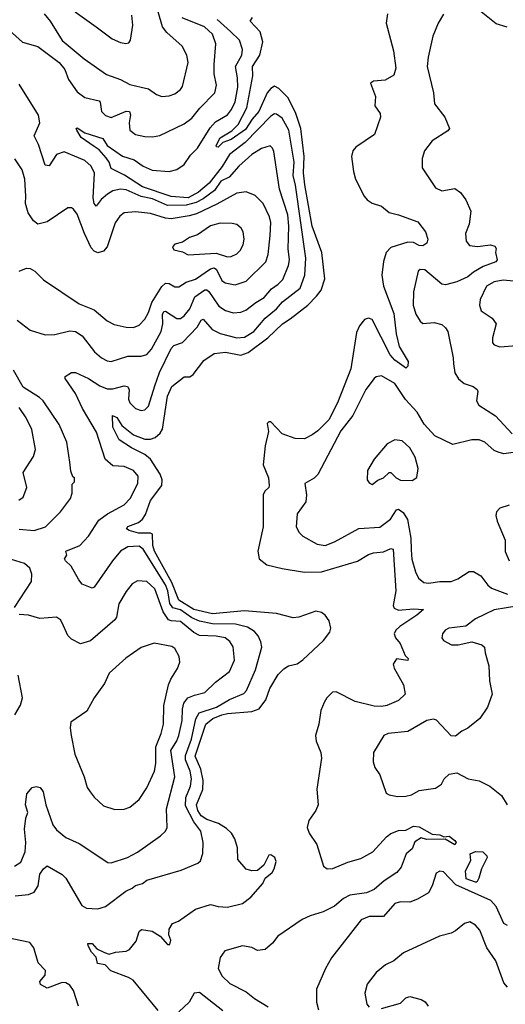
# Model space of a CAD drawing. Extents: x 2143765 to 2212931, y 878955 to 1017455.
# Tile 269 of 309: x 2155439 to 2158024, y 993774 to 999014. Entities that reach past the tile are written whole.
import ezdxf

# ---------------------------------------------------------------- set-up
doc = ezdxf.new("R2010")
doc.units = 0

msp = doc.modelspace()

# ---------------------------------------------------------------- linework, layer by layer
at = {"layer": '0CON20XD'}
for points in [[(2155568.5, 999045), (2155601.5, 999005), (2155665, 998902.7), (2155781.1, 998805), (2155901.3, 998721.3), (2155975, 998694.6), (2156025, 998668.2), (2156085, 998655.3), (2156124.8, 998644.8), (2156166, 998616), (2156195, 998605.6), (2156235, 998608.9), (2156265, 998619.4), (2156295, 998642.9), (2156305, 998658.8), (2156336.2, 998785), (2156327.9, 998825), (2156303.3, 998873.3), (2156222.5, 998945), (2156198.5, 998975), (2156176.6, 999055)], [(2155734.7, 999054.7), (2155846.1, 998976.1), (2155931.7, 998911.7), (2155975, 998891.4), (2156003.9, 998886.1), (2156019.2, 998890.8), (2156028.8, 998905), (2156040.6, 998985), (2156035, 999037.5)], [(2157397.1, 999045), (2157389.5, 998995), (2157427.7, 998847.7), (2157440.8, 998755), (2157431.1, 998718.9), (2157385, 998691.1), (2157322.9, 998687.1), (2157306.7, 998675), (2157332, 998605), (2157328.8, 998555), (2157356.7, 998515), (2157359.2, 998495), (2157327.4, 998402.6), (2157228.6, 998335), (2157211.5, 998315), (2157205.5, 998285), (2157215.5, 998205), (2157225.5, 998165.5), (2157272.2, 998075), (2157288.6, 998055), (2157315, 998036.7), (2157365, 998020.8), (2157405, 997987.1), (2157455, 997975.4), (2157557.6, 997937.6), (2157599.2, 997885), (2157610.8, 997845), (2157605.3, 997824.7), (2157585, 997809.5), (2157565, 997811.2), (2157535, 997828.5), (2157505, 997828.9), (2157415, 997801.1), (2157388.9, 997775), (2157375, 997726.7), (2157366.6, 997655), (2157376, 997595), (2157429.4, 997449.4), (2157442.6, 997342.6), (2157458.5, 997275), (2157506, 997195), (2157505, 997170), (2157495, 997160), (2157485, 997166.2), (2157435, 997202.3), (2157410.7, 997230.7), (2157315, 997418.5), (2157295, 997425.4), (2157275, 997417.8), (2157247.8, 997385), (2157231.5, 997348.5), (2157201.4, 997155), (2157130.3, 996975), (2157083.4, 996885), (2157025, 996825.3), (2156995, 996804), (2156955, 996783.3), (2156905, 996784.2), (2156835, 996810), (2156775, 996873.3), (2156765, 996874.4), (2156755.4, 996864.6), (2156762.8, 996822.8), (2156745, 996746), (2156735.3, 996645), (2156762.5, 996575), (2156766.9, 996535), (2156765.3, 996524.7), (2156744.4, 996505), (2156735.5, 996485), (2156734.2, 996314.2), (2156705.6, 996185), (2156713.1, 996145), (2156753.7, 996113.7), (2156835, 996094.2), (2156955, 996073.1), (2157045.3, 996075.3), (2157237.5, 996132.5), (2157295, 996167.9), (2157322.4, 996177.6), (2157375, 996182.7), (2157415, 996200.4), (2157426.2, 996196.2), (2157440.2, 995975), (2157426.1, 995896.1), (2157431.6, 995881.6), (2157455, 995871.2), (2157535, 995879.5), (2157587.5, 995875), (2157552.9, 995845), (2157461.8, 995785), (2157440.6, 995765), (2157431.4, 995745), (2157438.5, 995725), (2157463.9, 995693.9), (2157491.1, 995631.1), (2157506.7, 995615), (2157505, 995604.2), (2157445, 995612.5), (2157426.7, 995585), (2157432.3, 995562.3), (2157481.2, 995475), (2157490, 995425), (2157455, 995391.4), (2157393.3, 995365), (2157365, 995359.1), (2157325, 995361.2), (2157225, 995386.5), (2157123.6, 995436.4), (2157104.2, 995435.8), (2157072.9, 995405), (2157058.8, 995381.2), (2157042.2, 995337.8), (2157031.1, 995265), (2157013.9, 995205), (2157017.7, 995175), (2157041.8, 995115), (2157045.6, 995084.4), (2157020.9, 994919.1), (2157027.8, 994835), (2157014.3, 994805), (2156977.5, 994752.5), (2156968.6, 994715), (2156980, 994685), (2157020.9, 994625), (2157055, 994510), (2157075, 994495.8), (2157105, 994497.1), (2157185, 994531.4), (2157255, 994550.8), (2157318, 994585), (2157390.9, 994665), (2157415, 994683.7), (2157455, 994698.5), (2157495, 994700.6), (2157535, 994721.8), (2157565, 994719.6), (2157635, 994679.6), (2157675, 994676.8), (2157696.2, 994666.2), (2157725, 994668.5), (2157755, 994646.2), (2157761.9, 994635), (2157755, 994623.5), (2157703.1, 994653.1), (2157605, 994651.9), (2157575, 994660), (2157541.7, 994638.3), (2157527.6, 994602.4), (2157495.6, 994574.4), (2157470, 994505), (2157445.7, 994475), (2157379.2, 994430.8), (2157325, 994384.6), (2157285, 994368.4), (2157195.3, 994354.7), (2157162.3, 994337.7), (2157115, 994297.1), (2157053.7, 994266.3), (2156985, 994245.8), (2156942.5, 994225), (2156812.7, 994137.3), (2156785, 994100), (2156745, 994066.2), (2156705, 994061.2), (2156675, 994076.2), (2156625, 994085.7), (2156531.2, 994058.8), (2156505.9, 994024.1), (2156496, 993965), (2156517.1, 993925), (2156556.7, 993885), (2156645, 993840), (2156689.1, 993805), (2156761.1, 993761.1)], [(2158034, 998974), (2157975, 998992.2), (2157895.9, 999055.9)], [(2155345, 998990.8), (2155453.5, 998893.5), (2155535, 998871.1), (2155648.2, 998785), (2155679.1, 998749.1), (2155698.7, 998695), (2155745, 998629.6), (2155785, 998599.6), (2155861.5, 998581.5), (2155867.8, 998575), (2155874.5, 998525), (2155895, 998504.5), (2155925, 998492.9), (2156005, 998527.3), (2156022.5, 998525), (2156027.8, 998507.8), (2156021.6, 998465), (2156025.5, 998425.5), (2156055, 998403.3), (2156105, 998391.5), (2156145, 998389.5), (2156185, 998396.7), (2156315, 998460), (2156355, 998490), (2156397.3, 998542.7), (2156478.2, 998625), (2156485.4, 998665), (2156473.2, 998725), (2156474.1, 998775), (2156482.5, 998885), (2156465, 998936.7), (2156422.2, 998975), (2156302.9, 999022.9)], [(2155415, 994351.8), (2155485, 994359.1), (2155515, 994370.8), (2155537.5, 994405), (2155545, 994466.7), (2155565, 994496), (2155585, 994510.8), (2155663.8, 994465), (2155685, 994446), (2155769.8, 994299.8), (2155795, 994285.6), (2155855, 994281.9), (2155895, 994294.4), (2156003.5, 994376.5), (2156037.7, 994392.3), (2156055, 994407.5), (2156092.2, 994417.8), (2156115, 994435.4), (2156298.6, 994488.6), (2156386.7, 994525), (2156401.7, 994538.3), (2156413.1, 994576.9), (2156415.4, 994634.6), (2156402.7, 994695), (2156364.7, 994744.7), (2156320.4, 994830.4), (2156322.5, 994875), (2156347, 994935), (2156353.4, 994975), (2156346, 995015), (2156321.6, 995075), (2156321.9, 995098.1), (2156353, 995185), (2156376.9, 995293.1), (2156393.3, 995325), (2156485.4, 995355), (2156555, 995397.1), (2156632.1, 995427.9), (2156645.7, 995444.3), (2156693.6, 995555), (2156727.1, 995675), (2156722.9, 995702.9), (2156708.9, 995735), (2156688.3, 995758.3), (2156650.4, 995780.4), (2156587.7, 995797.7), (2156465, 995798.6), (2156395, 995812.3), (2156355, 995831.7), (2156295, 995873.4), (2156253.2, 995883.2), (2156237.6, 995907.6), (2156226.4, 995975), (2156215, 996005.7), (2156095, 996196.1), (2156075, 996212.3), (2156015, 996209.3), (2155975.4, 996185), (2155933.3, 996135), (2155835, 995994.2), (2155825, 995988), (2155770.7, 996010.7), (2155752.6, 996032.6), (2155713.3, 996105), (2155682.5, 996135), (2155677.5, 996145), (2155690, 996165), (2155683.3, 996185), (2155758.9, 996215), (2155805.2, 996264.8), (2155860.3, 996349.7), (2155906.5, 996383.5), (2155995, 996431.8), (2156026.9, 996465), (2156067.7, 996545), (2156068.8, 996585), (2156045, 996615.4), (2155995, 996636.1), (2155935, 996640.4), (2155893.2, 996675), (2155848.2, 996818.2), (2155772.1, 996945), (2155736.4, 997025), (2155680, 997105), (2155680.5, 997115), (2155713.9, 997136.1), (2155735, 997135.5), (2155805, 997104), (2155865, 997064.8), (2155905, 997049.3), (2155935, 997050.2), (2155994.6, 997064.6), (2156012, 997062), (2156021.2, 997045), (2156018.5, 996995), (2156024.5, 996975), (2156055.8, 996945), (2156085, 996933.3), (2156105, 996938.1), (2156125, 996957.5), (2156157.4, 997065), (2156182.9, 997137.1), (2156245.3, 997264.7), (2156260, 997280), (2156305, 997296.2), (2156383.3, 997376.7), (2156405, 997415.6), (2156415, 997420.9), (2156463.1, 997365), (2156505, 997343.8), (2156595, 997321.1), (2156635, 997324.7), (2156684.8, 997355.2), (2156745.2, 997424.8), (2156805, 997474.7), (2156837, 997513), (2156932.4, 997585), (2156956.6, 997655), (2156961.6, 997745), (2156906.9, 998133.1), (2156894.8, 998185), (2156900.2, 998255), (2156871.8, 998425), (2156835, 998489.6), (2156805, 998510.8), (2156795, 998511.8), (2156775, 998500.7), (2156639.7, 998360.3), (2156555, 998296.2), (2156517.1, 998232.9), (2156446.8, 998143.2), (2156390.5, 998095), (2156335, 998065.9), (2156245, 998073), (2156092.5, 998125), (2155996.8, 998186.8), (2155925, 998222.2), (2155914.8, 998254.8), (2155899, 998279), (2155860.9, 998320.9), (2155835, 998339.4), (2155765, 998387.5), (2155742.9, 998425), (2155740, 998435), (2155745, 998438.8), (2155785, 998410.8), (2155880.6, 998380.6), (2155904.8, 998344.8), (2155985, 998286.8), (2156047.3, 998267.3), (2156095, 998233.4), (2156143.7, 998213.7), (2156235, 998205.3), (2156275, 998217.1), (2156315, 998242.5), (2156347.8, 998292.2), (2156385, 998330), (2156451.9, 998438.1), (2156480.8, 998469.2), (2156545, 998507.3), (2156566.2, 998535), (2156585, 998575.6), (2156599.6, 998655), (2156597.8, 998705), (2156586.7, 998765), (2156620.8, 998825), (2156624.7, 998854.7), (2156608.9, 998905), (2156561.4, 998951.4), (2156490.2, 999015)], [(2155890.7, 994049.3), (2155915, 994040.6), (2155947.9, 994052.1), (2156005, 994057.8), (2156023.6, 994066.4), (2156058.7, 994111.3), (2156075, 994162.5), (2156087, 994173), (2156143.6, 994163.6), (2156186.4, 994136.4), (2156225, 994092.5), (2156237, 994093), (2156242.5, 994115), (2156233.3, 994145), (2156233.8, 994175), (2156252.5, 994205), (2156283.6, 994216.4), (2156375, 994280), (2156455, 994306.4), (2156495, 994295.4), (2156545, 994291.5), (2156625, 994310), (2156668.8, 994345), (2156733, 994417), (2156746.2, 994445), (2156782, 994475), (2156793.8, 994495), (2156803.3, 994535), (2156797.5, 994555), (2156775, 994570), (2156765, 994567.5), (2156738.8, 994515), (2156705, 994486.7), (2156675, 994483.8), (2156645, 994494), (2156600, 994545), (2156597.9, 994607.9), (2156584.3, 994655), (2156566.9, 994685), (2156540.3, 994710.3), (2156497.1, 994737.1), (2156435, 994757.5), (2156405, 994777.2), (2156387, 994805), (2156380.4, 994835), (2156412.9, 994917.1), (2156415.8, 994965), (2156403.4, 995025), (2156373.3, 995095), (2156429, 995265), (2156466.1, 995295), (2156515, 995314.4), (2156545, 995322.3), (2156675, 995332.8), (2156713.3, 995346.7), (2156749.1, 995395), (2156769.5, 995455), (2156815, 995529.2), (2156845, 995560), (2156870, 995575), (2156915, 995586.9), (2156945, 995606.9), (2157055, 995709.5), (2157089.5, 995755), (2157095.5, 995775), (2157085.3, 995815.3), (2157065.3, 995845.3), (2157045, 995859.5), (2157015, 995866.7), (2156923.8, 995835), (2156895, 995831.2), (2156805, 995853.1), (2156635, 995868.3), (2156465, 995851.4), (2156365, 995875.5), (2156285, 995925.2), (2156248.9, 996018.9), (2156155.5, 996185), (2156147, 996215), (2156145.3, 996275.3), (2156135, 996281), (2156071.2, 996281.2), (2156022, 996295), (2156006.9, 996305), (2156013.5, 996316.5), (2156071.7, 996338.3), (2156091.8, 996355), (2156108.5, 996381.5), (2156135.5, 996455), (2156194.7, 996535), (2156196.7, 996565), (2156186.5, 996595), (2156135.5, 996675.5), (2156105, 996699.4), (2156033.1, 996735), (2155968.5, 996778.5), (2155934.6, 996845.4), (2155933.4, 996906.6), (2155955, 996896.9), (2155981.9, 996855), (2156045, 996803.9), (2156105, 996781.1), (2156135, 996781.8), (2156159.7, 996790.3), (2156186.8, 996813.2), (2156199.1, 996835), (2156225, 997011.2), (2156248.3, 997061.7), (2156313.8, 997113.8), (2156345, 997113.5), (2156362.5, 997125), (2156419.1, 997200.9), (2156473.4, 997236.6), (2156535, 997244.7), (2156615, 997229.2), (2156655, 997241.9), (2156759, 997321), (2156838.4, 997395), (2156878.5, 997421.5), (2156972.7, 997495), (2157017.9, 997542.1), (2157042.9, 997575), (2157062.2, 997635), (2157047.2, 997775), (2156995, 997914.3), (2156957.3, 998135), (2156948.6, 998198.6), (2156953.7, 998285), (2156934.8, 998435), (2156907.7, 998515), (2156867.1, 998597.1), (2156818.3, 998648.3), (2156795, 998659.1), (2156775, 998648.2), (2156756.4, 998625), (2156711.7, 998525), (2156675.6, 998485), (2156641, 998429), (2156565, 998376.8), (2156520.3, 998359.7), (2156495, 998336), (2156486.7, 998336.7), (2156484.6, 998345), (2156505.6, 998385), (2156567.8, 998422.2), (2156602.4, 998455), (2156647, 998545), (2156678.9, 998715), (2156678.5, 998765), (2156717.7, 998825), (2156733.2, 998895), (2156718.4, 998948.4), (2156666.2, 999005), (2156677.7, 999025)], [(2157695, 999042.5), (2157665.4, 998994.6), (2157637.8, 998925), (2157612.9, 998815), (2157608.6, 998765), (2157640.6, 998625), (2157646, 998565), (2157702, 998495), (2157726, 998435), (2157717.9, 998422.1), (2157635, 998369.2), (2157594.3, 998315), (2157581.9, 998275), (2157581.2, 998225), (2157651.7, 998118.3), (2157685, 998103.1), (2157755, 998116.2), (2157784.4, 998094.4), (2157814.2, 998055), (2157840, 997995), (2157831.5, 997925), (2157812.5, 997875), (2157815.9, 997835.9), (2157832.5, 997812.5), (2157875, 997806.5), (2157945.6, 997815.6), (2157968.8, 997808.8), (2157975.9, 997795.9), (2157970.8, 997775), (2157980, 997735), (2157973.8, 997725), (2157905, 997701.1), (2157855, 997670.8), (2157825, 997644.8), (2157765, 997618.9), (2157705, 997603.1), (2157685.9, 997605.9), (2157595, 997681.9), (2157570, 997685), (2157560, 997675), (2157535.6, 997565), (2157533.1, 997495), (2157547.2, 997447.2), (2157569.7, 997409.7), (2157585, 997396.2), (2157645, 997402), (2157685, 997392), (2157705, 997373.8), (2157716.9, 997355), (2157746.7, 997215), (2157747.6, 997182.4), (2157755.6, 997135), (2157775, 997102), (2157805, 997077.5), (2157852.2, 997062.2), (2157874, 997045), (2157877.5, 997035), (2157870.8, 996985), (2157882.8, 996962.8), (2157971.4, 996905), (2158060.5, 996810.5)], [(2155425, 997415.6), (2155495, 997361.1), (2155575, 997336.7), (2155625, 997337.8), (2155705, 997357.9), (2155735, 997353.6), (2155770.5, 997330.5), (2155836, 997246), (2155874, 997214), (2155905, 997197.8), (2155925, 997194.5), (2156015, 997222.5), (2156085, 997222.9), (2156115, 997232.9), (2156140.3, 997259.7), (2156191.9, 997355), (2156200.2, 997395), (2156198.3, 997445), (2156205, 997461.2), (2156215, 997462.7), (2156275, 997423.3), (2156295, 997423.9), (2156315, 997438.5), (2156344.5, 997475.5), (2156371.2, 997538.8), (2156425, 997576.8), (2156435, 997576.6), (2156445, 997566.8), (2156499.1, 997489.1), (2156535, 997466.2), (2156575, 997453.9), (2156615, 997456.8), (2156642.7, 997467.3), (2156695, 997508.7), (2156740, 997535), (2156778.2, 997581.8), (2156815, 997605.8), (2156838.9, 997631.1), (2156870.2, 997705), (2156874.8, 997735), (2156867.8, 997795), (2156871, 997915), (2156866, 997975), (2156822, 998112), (2156792, 998312), (2156785, 998330), (2156771.7, 998341.7), (2156725, 998328.2), (2156675, 998296.7), (2156605, 998233.9), (2156554.3, 998175.7), (2156509.6, 998155), (2156476, 998105), (2156415, 998059.9), (2156378.6, 998041.4), (2156325, 998025.8), (2156225.6, 998025.6), (2156145, 998059.9), (2156085, 998072.7), (2156005, 998108.1), (2155975, 998111.6), (2155935, 998103.4), (2155905.5, 998085), (2155873, 998057), (2155845, 998020.8), (2155834.7, 998035), (2155829.1, 998065), (2155837.2, 998197.2), (2155819.1, 998235), (2155785.6, 998265), (2155675, 998309.6), (2155635, 998296.5), (2155595, 998235.8), (2155575, 998240), (2155538.6, 998348.6), (2155515.5, 998395), (2155546.2, 998465), (2155538.5, 998505), (2155435, 998671.1)], [(2155435, 997676), (2155475, 997690.8), (2155495, 997690), (2155518.8, 997675), (2155565, 997629.2), (2155755, 997501.8), (2155835, 997470), (2155905, 997411.9), (2155942.2, 997392.2), (2156005, 997376.7), (2156043.6, 997376.4), (2156075, 997388.1), (2156105, 997420), (2156124.3, 997455.7), (2156141.3, 997508.7), (2156196, 997594), (2156215, 997611.2), (2156235, 997609.6), (2156265, 997591.8), (2156285, 997591.5), (2156325, 997617.7), (2156375, 997632.6), (2156455, 997688), (2156473.8, 997693.8), (2156487, 997685), (2156515, 997625.5), (2156533.2, 997613.2), (2156585, 997602.7), (2156645, 997621.8), (2156748.2, 997725), (2156761.1, 997765), (2156771.8, 997865), (2156776.3, 997935), (2156768.4, 997965), (2156733.8, 998035), (2156691.7, 998078.3), (2156645, 998098.2), (2156595, 998090.7), (2156488, 998032), (2156378.9, 997981.1), (2156340.9, 997969.1), (2156245, 997954.4), (2156215, 997957), (2156135, 997983.1), (2156055, 997991.8), (2155994.7, 997985.3), (2155971.9, 997968.1), (2155946.8, 997933.2), (2155905, 997804.2), (2155885, 997781.9), (2155855, 997773.6), (2155835, 997781.1), (2155819.3, 997799.3), (2155783.3, 997875), (2155745, 997978), (2155725, 998005.8), (2155715, 998012.9), (2155695, 998012.5), (2155585, 997938.1), (2155535, 997925.8), (2155512.6, 997942.6), (2155483.3, 997985), (2155470, 998035), (2155470.9, 998075), (2155465.3, 998165.3), (2155451.8, 998215), (2155413.4, 998273.4)], [(2156545, 997752.5), (2156565, 997753.5), (2156595, 997767.5), (2156611.8, 997785), (2156628.2, 997815), (2156633.5, 997845), (2156627.8, 997885), (2156617.1, 997905), (2156595, 997922.9), (2156569.8, 997929.8), (2156505, 997930), (2156455, 997917.3), (2156385, 997869.4), (2156343.3, 997855), (2156305, 997830), (2156265, 997820), (2156251.2, 997805), (2156259.3, 997789.3), (2156305, 997778.8), (2156335, 997761.9), (2156485, 997770.4), (2156545, 997752.5)], [(2158105, 997619.3), (2158012.4, 997627.6), (2157965, 997619.1), (2157924.4, 997595), (2157889.5, 997525), (2157885.6, 997495), (2157894.4, 997465), (2157954.5, 997424.5), (2157974.3, 997395), (2157955, 997320), (2157955, 997293.8), (2157965, 997284.2), (2157995, 997273.5), (2158085, 997279.4)], [(2155435, 996302.4), (2155515, 996294.7), (2155575.3, 996314.7), (2155656, 996394), (2155709.2, 996465), (2155718, 996495), (2155718.3, 996541.7), (2155730, 996555), (2155730, 996575), (2155721.7, 996581.7), (2155710.7, 996610.7), (2155705, 996660), (2155689.1, 996765), (2155648.7, 996858.7), (2155563.3, 996985), (2155543.6, 997003.6), (2155457.9, 997057.9), (2155405, 997148.5)], [(2158065, 996711.4), (2158015, 996704), (2157985, 996713.1), (2157965, 996721.9), (2157915.3, 996765.3), (2157885, 996777.7), (2157845, 996777.5), (2157745, 996753.8), (2157649.4, 996799.4), (2157591.7, 996861.7), (2157553.9, 996925), (2157492.1, 996992.1), (2157435, 997077.9), (2157365, 997117.8), (2157336.9, 997113.1), (2157325, 997104), (2157281.9, 997045), (2157212.3, 996907.7), (2157148.9, 996825), (2157025, 996594), (2157005.4, 996574.6), (2156956, 996545), (2156966, 996485), (2156961.7, 996448.3), (2156915.7, 996385), (2156910, 996315), (2156925.7, 996285.7), (2156946.7, 996265), (2157023, 996223), (2157065, 996216.4), (2157115.3, 996234.7), (2157243.3, 996306.7), (2157355, 996312.7), (2157413.1, 996355), (2157444.8, 996405.2), (2157455, 996409.2), (2157480.6, 996390.6), (2157503.9, 996353.9), (2157521.6, 996255), (2157522.7, 996192.7), (2157526.4, 996143.6), (2157545.5, 996075), (2157561.7, 996041.7), (2157589.3, 996019.3), (2157615, 996014.5), (2157675, 996024.5), (2157735, 996024.6), (2157771.2, 996038.8), (2157832, 996078), (2157855, 996078.1), (2157894.2, 996055), (2157931.1, 996005), (2157949.5, 995989.5), (2158036, 995956)], [(2155433.6, 996456.4), (2155457.2, 996472.8), (2155476.9, 996525), (2155456.9, 996605), (2155511.4, 996688.6), (2155523.2, 996726.8), (2155503.1, 996833.1), (2155473.9, 996895), (2155435, 996950.4)], [(2157315, 996541.2), (2157345.8, 996564.2), (2157375, 996575.7), (2157405, 996604.3), (2157415, 996604.3), (2157442, 996575), (2157465.9, 996564.1), (2157528.1, 996561.9), (2157552.1, 996577.9), (2157560.6, 996625), (2157544.4, 996685), (2157515, 996735.8), (2157475, 996772), (2157435, 996778), (2157395, 996756), (2157326, 996675), (2157290, 996615), (2157288.8, 996565), (2157298.3, 996548.3), (2157315, 996541.2)], [(2158045, 996430.8), (2157995, 996413.8), (2157976.2, 996395), (2157973.9, 996376.1), (2157980.8, 996345), (2158023.5, 996245), (2158023.6, 996183.6), (2158045, 996134)], [(2155411.1, 995885), (2155502.2, 996025), (2155503.6, 996063.6), (2155491.9, 996095), (2155465, 996119.1), (2155395, 996142.1)], [(2155411.4, 994508.6), (2155445, 994530.8), (2155468, 994585), (2155470.8, 994635), (2155464, 994706), (2155470.8, 994765), (2155481.9, 994795), (2155469.2, 994835), (2155476, 994895), (2155505, 994928.8), (2155526.2, 994933.8), (2155547.9, 994927.9), (2155564, 994905), (2155577.3, 994835), (2155615, 994729.2), (2155635, 994702.9), (2155685, 994662.9), (2155755, 994630), (2155908.3, 994528.3), (2155925, 994527.1), (2156013.3, 994555), (2156065, 994583.1), (2156188.6, 994671.4), (2156215, 994696), (2156224.4, 994715), (2156219.3, 994815), (2156264.2, 994985), (2156242.3, 995125), (2156274.5, 995175.5), (2156285.6, 995205), (2156303.5, 995285), (2156305.7, 995345), (2156313.1, 995376.9), (2156334.5, 995405), (2156369.1, 995419.1), (2156425, 995433.1), (2156481.5, 995488.5), (2156554.7, 995545.3), (2156582.3, 995605), (2156575.8, 995675.8), (2156557.3, 995705), (2156532.9, 995725), (2156485, 995733.5), (2156395, 995737.6), (2156365, 995752.4), (2156295, 995812.1), (2156245, 995814.4), (2156230.6, 995820.6), (2156203.1, 995863.1), (2156158.1, 995985), (2156115, 996024.6), (2156065, 996028.2), (2156037.4, 996012.6), (2156005, 995970.8), (2155966.7, 995905), (2155954.4, 995835), (2155945, 995820), (2155815, 995709.2), (2155761.7, 995691.7), (2155715, 995717.5), (2155695, 995736.2), (2155664.6, 995804.6), (2155655, 995820.8), (2155635, 995834.4), (2155545, 995828.1), (2155485, 995845.5), (2155435, 995847.8)], [(2158095.3, 995894.8), (2157965, 995873.6), (2157865, 995826.2), (2157813.6, 995786.4), (2157722.5, 995775), (2157703.3, 995765), (2157688.8, 995745), (2157686.2, 995725), (2157695, 995710), (2157737.7, 995687.7), (2157773.6, 995686.4), (2157845, 995703.8), (2157897.9, 995687.9), (2157913.8, 995675), (2157915.7, 995645), (2157935.6, 995575), (2157940, 995495), (2157954.4, 995424.4), (2157929.4, 995355), (2157887.5, 995295), (2157825, 995244.3), (2157791.5, 995228.5), (2157758.3, 995201.7), (2157735, 995203.3), (2157657, 995287), (2157641.4, 995291.4), (2157606.7, 995285), (2157505, 995225.6), (2157400, 995215), (2157376.2, 995205), (2157321.2, 995115), (2157320, 995065), (2157330, 995035), (2157355.8, 994995.8), (2157388.8, 994898.8), (2157405, 994888.8), (2157449.5, 994879.5), (2157495, 994881.9), (2157525, 994889.2), (2157565, 994912.5), (2157652.5, 994925), (2157683.8, 994945), (2157698, 994975), (2157725, 994998.8), (2157765, 995006.2), (2157826.7, 994975), (2157885, 994963.1), (2157941.2, 994935), (2158003.3, 994885), (2158033.3, 994835)], [(2155945, 994810.8), (2155995, 994812.9), (2156025, 994822.9), (2156075, 994864.3), (2156115, 994927.1), (2156156.9, 995015), (2156163.7, 995055), (2156162.8, 995145), (2156191.4, 995215), (2156203.6, 995265), (2156206.6, 995365), (2156230.6, 995475), (2156242.9, 995505), (2156279.1, 995560.9), (2156290.6, 995595), (2156288.1, 995625), (2156265, 995668), (2156247.9, 995677.9), (2156155, 995696), (2156085, 995672.9), (2156004.1, 995615.9), (2155915, 995535.8), (2155889.4, 995480.6), (2155834.3, 995405.7), (2155796.2, 995335), (2155710, 995275), (2155706.7, 995245), (2155712, 995205), (2155731.9, 995105), (2155781.1, 994985), (2155798, 994928), (2155812.9, 994905), (2155835, 994876), (2155885, 994830.8), (2155945, 994810.8)], [(2155412.5, 995315), (2155443.6, 995366.4), (2155453.3, 995405), (2155430, 995525)], [(2157865, 994423.8), (2157815, 994442.3), (2157811.8, 994485), (2157840.9, 994539.1), (2157837.5, 994575), (2157865, 994586.9), (2157903.3, 994585), (2157926.2, 994565), (2157927.5, 994555), (2157897.5, 994495), (2157882.5, 994445), (2157872.5, 994425), (2157865, 994423.8)], [(2158035, 994194), (2158015, 994204), (2157975.9, 994295), (2157947.5, 994327.5), (2157760.3, 994410.3), (2157695, 994480), (2157675, 994483.3), (2157655, 994472.5), (2157634.3, 994405.7), (2157615, 994367.5), (2157556.4, 994333.6), (2157515, 994318.5), (2157465, 994319.2), (2157435, 994310), (2157375, 994241.5), (2157298.9, 994241.1), (2157255.5, 994224.5), (2157099.1, 994020.9), (2157065.7, 993965), (2157018.8, 993855), (2157018.8, 993785), (2157028.8, 993745)], [(2158035, 993866.5), (2158015, 993888.6), (2157972.6, 994005), (2157925.8, 994075), (2157888.8, 994168.8), (2157865, 994195.7), (2157835, 994212.9), (2157805.6, 994204.4), (2157758.8, 994165), (2157735, 994152.5), (2157673.4, 994136.6), (2157481.1, 994048.9), (2157430, 994005), (2157385.8, 993984.2), (2157336, 993944), (2157287.6, 993882.4), (2157275.6, 993834.4), (2157286.9, 993775), (2157298.8, 993758.8)], [(2155751.2, 993765), (2155725, 993847.5), (2155705.6, 993875.6), (2155685, 993888.4), (2155665, 993890.8), (2155585, 993860.6), (2155549.8, 993879.8), (2155545.6, 993895), (2155575, 993930), (2155575.6, 993955), (2155537.1, 993995), (2155513.6, 994075), (2155492.7, 994102.7), (2155365, 994129.3)], [(2156175, 993742), (2156043, 993903), (2156017.8, 993917.8), (2155922.9, 993952.9), (2155894.4, 993984.4), (2155851.9, 993991.9), (2155846.1, 994026.1), (2155821.4, 994051.4), (2155802.5, 994085), (2155801.2, 994098.8), (2155825, 994097.5), (2155848.8, 994068.8), (2155890.7, 994049.3)], [(2156520.2, 993740.2), (2156395, 993836.7), (2156366.8, 993833.2), (2156340.4, 993785), (2156285, 993734.5)], [(2157365, 993751.5), (2157465, 993780), (2157495, 993809.2), (2157515, 993816), (2157575, 993800.8), (2157597, 993787), (2157613.8, 993765)]]:
    msp.add_lwpolyline(points, dxfattribs=at)

doc.saveas('drawing.dxf')
